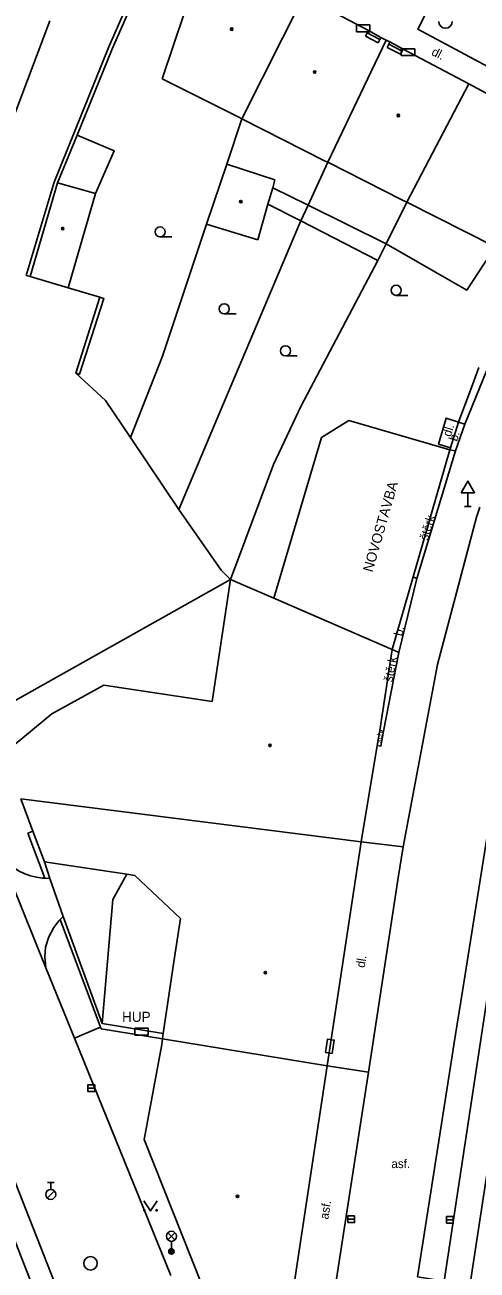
# Model space of a CAD drawing. Extents: x -596229 to -595156, y -1161237 to -1159376.
# Drawn here: x -595871.7 to -595838.2, y -1159921.1 to -1159828.8 of the extents above; entities that cross this region are included whole.
import ezdxf

# ---------------------------------------------------------------- set-up
doc = ezdxf.new("R2010")
doc.units = 0
for name, color, linetype in [('Level 22', 7, 'Continuous'), ('Level 24', 7, 'Continuous'), ('Level 27', 7, 'Continuous'), ('Level 28', 7, 'Continuous'), ('Level 33', 7, 'Continuous'), ('Level 34', 7, 'Continuous'), ('Level 36', 7, 'Continuous'), ('Level 39', 7, 'Continuous'), ('Specificka linie pasportu komunikaci', 7, 'Continuous'), ('TM - budovy zdene_ betonove - NP', 7, 'Continuous'), ('TM - budovy zdene_ betonove - VP', 7, 'Continuous'), ('TM - chodniky - VP', 7, 'Continuous'), ('TM - komunikace - VP', 7, 'Continuous'), ('TM - letecke snimky - pomocna linie', 7, 'Continuous'), ('TM - plot drateny_ kovovy - VP', 7, 'Continuous'), ('TM - plot zdeny_ ohradni zed - VP', 7, 'Continuous'), ('TM - podezdivka plotu - VP', 7, 'Continuous'), ('TM - popis objektu', 7, 'Continuous'), ('TM - popis povrchu', 7, 'Continuous'), ('TM - poznamka', 7, 'Continuous'), ('TM - rozhrani mezi zpev. plochami mezi sebou - VP', 7, 'Continuous'), ('TM - rozhrani ploch obecne - VP', 7, 'Continuous'), ('TM - schody - NP', 7, 'Continuous'), ('TM - vjezd na pozemek', 7, 'Continuous'), ('TM - vstup do budovy - zdene_ betonove  - shora neviditelny', 7, 'Continuous')]:
    doc.layers.add(name, color=color, linetype=linetype)

msp = doc.modelspace()

# ---------------------------------------------------------------- linework, layer by layer
at = {"layer": 'Level 22'}
msp.add_arc((-595840.53, -1159828.51), 0.5, 180, 0, dxfattribs=at)
at = {"layer": 'Level 24'}
for points in [[(-595847.137, -1159829.268), (-595846.137, -1159829.268), (-595846.137, -1159828.768), (-595847.137, -1159828.768)], [(-595843.817, -1159831.038), (-595842.817, -1159831.038), (-595842.817, -1159830.538), (-595843.817, -1159830.538)], [(-595863.578, -1159903.649), (-595862.578, -1159903.649), (-595862.578, -1159903.149), (-595863.578, -1159903.149)], [(-595863.578, -1159903.649), (-595862.578, -1159903.649), (-595862.578, -1159903.149), (-595863.578, -1159903.149)], [(-595848.928, -1159905.009), (-595848.778, -1159904.02), (-595849.272, -1159903.945), (-595849.422, -1159904.934)]]:
    msp.add_lwpolyline(points, close=True, dxfattribs=at)
at = {"layer": 'Level 27'}
for p, q in [((-595867.05, -1159907.58), (-595866.55, -1159907.58)), ((-595847.78, -1159917.3), (-595847.28, -1159917.3)), ((-595840.46, -1159917.35), (-595839.96, -1159917.35))]:
    msp.add_line(p, q, dxfattribs=at)
for points in [[(-595867.05, -1159907.83), (-595866.55, -1159907.83), (-595866.55, -1159907.33), (-595867.05, -1159907.33)], [(-595847.78, -1159917.55), (-595847.28, -1159917.55), (-595847.28, -1159917.05), (-595847.78, -1159917.05)], [(-595840.46, -1159917.6), (-595839.96, -1159917.6), (-595839.96, -1159917.1), (-595840.46, -1159917.1)]]:
    msp.add_lwpolyline(points, close=True, dxfattribs=at)
msp.add_circle((-595866.86, -1159920.57), 0.5, dxfattribs=at)
at = {"layer": 'Level 28'}
for p, q in [((-595870.06, -1159914.585), (-595869.56, -1159914.585)), ((-595869.81, -1159915.085), (-595869.81, -1159914.585)), ((-595870.068, -1159915.732), (-595869.538, -1159915.202))]:
    msp.add_line(p, q, dxfattribs=at)
msp.add_circle((-595869.81, -1159915.46), 0.375, dxfattribs=at)
at = {"layer": 'Level 33'}
for p, q in [((-595861.125, -1159918.83), (-595860.595, -1159918.3)), ((-595861.125, -1159918.3), (-595860.595, -1159918.83)), ((-595860.86, -1159918.94), (-595860.86, -1159919.69))]:
    msp.add_line(p, q, dxfattribs=at)
for centre, radius in [((-595860.86, -1159918.565), 0.375), ((-595860.86, -1159919.69), 0.2), ((-595860.86, -1159919.69), 0.145), ((-595860.86, -1159919.69), 0.0876)]:
    msp.add_circle(centre, radius, dxfattribs=at)
at = {"layer": 'Level 34'}
for p, q in [((-595838.87, -1159863.442), (-595838.87, -1159864.46)), ((-595839.12, -1159864.46), (-595838.62, -1159864.46))]:
    msp.add_line(p, q, dxfattribs=at)
msp.add_lwpolyline([(-595839.37, -1159863.442), (-595838.37, -1159863.442), (-595838.87, -1159862.576)], close=True, dxfattribs=at)
at = {"layer": 'Level 36'}
for p, q in [((-595861.7, -1159844.485), (-595860.825, -1159844.485)), ((-595844.19, -1159848.815), (-595843.315, -1159848.815)), ((-595856.94, -1159850.185), (-595856.065, -1159850.185)), ((-595852.4, -1159853.295), (-595851.525, -1159853.295))]:
    msp.add_line(p, q, dxfattribs=at)
msp.add_lwpolyline([(-595862.91, -1159915.94), (-595862.41, -1159916.69), (-595861.91, -1159915.94)], dxfattribs=at)
for centre, radius in [((-595861.7, -1159844.11), 0.375), ((-595844.19, -1159848.44), 0.375), ((-595856.94, -1159849.81), 0.375), ((-595852.4, -1159852.92), 0.375), ((-595862.86, -1159916.64), 0.05), ((-595861.961, -1159916.64), 0.05)]:
    msp.add_circle(centre, radius, dxfattribs=at)
at = {"layer": 'Level 39'}
for centre, radius in [((-595856.39, -1159829.08), 0.09), ((-595856.39, -1159829.08), 0.0398), ((-595850.23, -1159832.26), 0.09), ((-595850.23, -1159832.26), 0.0398), ((-595844.03, -1159835.48), 0.09), ((-595844.03, -1159835.48), 0.0398), ((-595855.71, -1159841.86), 0.09), ((-595855.71, -1159841.86), 0.0398), ((-595868.92, -1159843.86), 0.09), ((-595868.92, -1159843.86), 0.0398), ((-595853.55, -1159882.18), 0.09), ((-595853.55, -1159882.18), 0.0398), ((-595853.89, -1159899.03), 0.09), ((-595853.89, -1159899.03), 0.0398), ((-595855.96, -1159915.61), 0.09), ((-595855.96, -1159915.61), 0.0398)]:
    msp.add_circle(centre, radius, dxfattribs=at)
at = {"layer": 'Specificka linie pasportu komunikaci'}
for points in [[(-595874.07, -1159839.55), (-595869.87, -1159828.46)], [(-595840.64, -1159921.88), (-595842.62, -1159921.56), (-595840.03, -1159905.2), (-595839.91, -1159904.38), (-595839.28, -1159900.4), (-595837.47, -1159889.06), (-595835.95, -1159880.31), (-595833.93, -1159880.7)], [(-595866.12, -1159903.06), (-595866.55, -1159903.23), (-595868.05, -1159903.88)]]:
    msp.add_lwpolyline(points, dxfattribs=at)
at = {"layer": 'TM - budovy zdene_ betonove - NP'}
for points in [[(-595846.34, -1159829.36), (-595846.47, -1159829.61)], [(-595846.25, -1159829.19), (-595846.34, -1159829.36)], [(-595845.4, -1159829.85), (-595845.32, -1159829.69)], [(-595845.52, -1159830.09), (-595845.4, -1159829.85)], [(-595844.74, -1159830.18), (-595844.87, -1159830.43)], [(-595844.66, -1159830.03), (-595844.74, -1159830.18)], [(-595843.74, -1159830.7), (-595843.67, -1159830.56)], [(-595843.87, -1159830.94), (-595843.74, -1159830.7)]]:
    msp.add_lwpolyline(points, dxfattribs=at)
at = {"layer": 'TM - budovy zdene_ betonove - VP'}
for points in [[(-595861.55, -1159832.75), (-595858.2, -1159822.84)], [(-595855.63, -1159835.73), (-595851.06, -1159826.63)], [(-595850.98, -1159826.67), (-595846.25, -1159829.19)], [(-595846.25, -1159829.19), (-595845.32, -1159829.69)], [(-595845.32, -1159829.69), (-595844.93, -1159829.89)], [(-595849.26, -1159838.95), (-595844.93, -1159829.89)], [(-595844.93, -1159829.89), (-595844.66, -1159830.03)], [(-595844.66, -1159830.03), (-595843.67, -1159830.56)], [(-595843.67, -1159830.56), (-595838.81, -1159833.14)], [(-595860.99, -1159833.03), (-595861.55, -1159832.75)], [(-595855.92, -1159835.59), (-595860.99, -1159833.03)], [(-595838.81, -1159833.14), (-595843.39, -1159841.91)], [(-595838.81, -1159833.14), (-595834.07, -1159835.67)], [(-595855.92, -1159835.59), (-595855.63, -1159835.73)], [(-595849.5, -1159838.83), (-595855.63, -1159835.73)], [(-595849.5, -1159838.83), (-595849.26, -1159838.95)], [(-595856.76, -1159839.08), (-595858.25, -1159843.53)], [(-595853.18, -1159840.26), (-595856.76, -1159839.08)], [(-595843.71, -1159841.75), (-595849.26, -1159838.95)], [(-595869.3, -1159840.48), (-595871.34, -1159847.42)], [(-595866.49, -1159841.25), (-595869.3, -1159840.48)], [(-595853.35, -1159840.83), (-595853.18, -1159840.26)], [(-595868.52, -1159848.26), (-595866.49, -1159841.25)], [(-595853.7, -1159842.05), (-595853.35, -1159840.83)], [(-595854.45, -1159844.69), (-595853.7, -1159842.05)], [(-595843.71, -1159841.75), (-595843.39, -1159841.91)], [(-595836.86, -1159845.21), (-595843.39, -1159841.91)], [(-595858.25, -1159843.53), (-595854.45, -1159844.69)], [(-595871.34, -1159847.42), (-595868.52, -1159848.26)], [(-595840.2, -1159860.26), (-595847.7, -1159858.08)], [(-595842.94, -1159869.69), (-595840.2, -1159860.26)], [(-595857.83, -1159878.93), (-595856.47, -1159869.88)], [(-595856.47, -1159869.88), (-595853.27, -1159871.26)], [(-595844.49, -1159875.06), (-595842.94, -1159869.69)], [(-595853.27, -1159871.26), (-595844.49, -1159875.06)], [(-595844.49, -1159875.06), (-595845.41, -1159881.08)], [(-595869.72, -1159879.84), (-595865.86, -1159877.71)], [(-595865.86, -1159877.71), (-595857.83, -1159878.93)], [(-595873.16, -1159882.68), (-595869.72, -1159879.84)], [(-595845.6, -1159882.19), (-595845.41, -1159881.08)], [(-595846.79, -1159889.32), (-595845.6, -1159882.19)], [(-595846.79, -1159889.32), (-595872.02, -1159886.14)], [(-595871.13, -1159888.54), (-595872.02, -1159886.14)], [(-595870.28, -1159890.81), (-595871.13, -1159888.54)], [(-595846.79, -1159889.32), (-595849.31, -1159905.94)], [(-595864.17, -1159891.73), (-595870.28, -1159890.81)], [(-595863.58, -1159891.82), (-595864.17, -1159891.73)], [(-595860.19, -1159895.01), (-595863.58, -1159891.82)], [(-595860.67, -1159898.23), (-595860.19, -1159895.01)], [(-595861.46, -1159903.53), (-595860.67, -1159898.23)], [(-595861.52, -1159903.93), (-595861.46, -1159903.53)], [(-595862.87, -1159911.39), (-595861.58, -1159904.34)], [(-595861.58, -1159904.34), (-595861.52, -1159903.93)], [(-595849.31, -1159905.94), (-595861.52, -1159903.93)], [(-595852.31, -1159925.67), (-595849.31, -1159905.94)], [(-595862.87, -1159911.39), (-595856.53, -1159927.37)], [(-595873.67, -1159915.91), (-595868.74, -1159928.44)]]:
    msp.add_lwpolyline(points, dxfattribs=at)
at = {"layer": 'TM - chodniky - VP'}
for points in [[(-595833.17, -1159834.13), (-595842.59, -1159829.09), (-595841.48, -1159826.89)], [(-595837.46, -1159854.37), (-595839.11, -1159858.35)], [(-595839.11, -1159858.35), (-595839.56, -1159858.21)], [(-595839.8, -1159860.35), (-595842.65, -1159869.8)], [(-595840.2, -1159860.26), (-595839.8, -1159860.35)], [(-595842.65, -1159869.8), (-595842.94, -1159869.69)], [(-595830.32, -1159873.18), (-595831.83, -1159879.15), (-595833.88, -1159890.54), (-595834.59, -1159895.18), (-595835.19, -1159899.07), (-595835.31, -1159899.89), (-595844.2, -1159958.01)], [(-595843.99, -1159875.29), (-595845.14, -1159881.12)], [(-595844.49, -1159875.06), (-595843.99, -1159875.29)], [(-595845.14, -1159881.12), (-595845.32, -1159882.23), (-595845.6, -1159882.19)], [(-595873.54, -1159890.3), (-595873.16, -1159890.75), (-595872.68, -1159891.16), (-595872.2, -1159891.48), (-595871.73, -1159891.7), (-595871.32, -1159891.84), (-595870.87, -1159891.95), (-595870.42, -1159892.01), (-595870.26, -1159892.02)], [(-595870.17, -1159898.66), (-595870.25, -1159897.85), (-595870.19, -1159897.14), (-595869.94, -1159896.37), (-595869.58, -1159895.68), (-595869.22, -1159895.17), (-595869.11, -1159895.07)]]:
    msp.add_lwpolyline(points, dxfattribs=at)
at = {"layer": 'TM - komunikace - VP'}
for points in [[(-595837.99, -1159864.52), (-595838.24, -1159865.25)], [(-595838.24, -1159865.25), (-595841.12, -1159876.18)], [(-595841.12, -1159876.18), (-595843.68, -1159889.7)], [(-595883.5, -1159886.67), (-595875.53, -1159906.75), (-595868.52, -1159924.55)], [(-595843.68, -1159889.7), (-595844.03, -1159892)], [(-595870.17, -1159898.66), (-595873.54, -1159890.3)], [(-595844.03, -1159892), (-595845.65, -1159902.51)], [(-595868.05, -1159903.88), (-595870.17, -1159898.66)], [(-595837.44, -1159900.88), (-595840.64, -1159921.88)], [(-595845.65, -1159902.51), (-595846.25, -1159906.41)], [(-595860.91, -1159921.47), (-595868.05, -1159903.88)], [(-595846.25, -1159906.41), (-595849, -1159924.26)]]:
    msp.add_lwpolyline(points, dxfattribs=at)
at = {"layer": 'TM - letecke snimky - pomocna linie'}
for points in [[(-595866.49, -1159841.25), (-595865.1, -1159838.11), (-595867.85, -1159836.94)], [(-595853.7, -1159842.05), (-595851.26, -1159843.3)], [(-595851.26, -1159843.3), (-595845.55, -1159846.23)], [(-595844.93, -1159845), (-595838.96, -1159848.44), (-595836.86, -1159845.21)], [(-595853.27, -1159871.26), (-595849.72, -1159859.36), (-595847.7, -1159858.08)], [(-595866, -1159902.78), (-595865.2, -1159893.59), (-595864.17, -1159891.73)]]:
    msp.add_lwpolyline(points, dxfattribs=at)
at = {"layer": 'TM - plot drateny_ kovovy - VP'}
for points in [[(-595850.72, -1159842.13), (-595851.26, -1159843.3)], [(-595858.25, -1159843.53), (-595861.52, -1159853.33)], [(-595851.26, -1159843.3), (-595851.57, -1159843.99)], [(-595851.57, -1159843.99), (-595857.27, -1159857.48)], [(-595844.93, -1159845), (-595845.55, -1159846.23)], [(-595845.55, -1159846.23), (-595851.26, -1159857.05), (-595853.29, -1159861.34)], [(-595861.52, -1159853.33), (-595863.9, -1159859.35)], [(-595865.76, -1159856.6), (-595867.96, -1159854.57)], [(-595839.56, -1159858.21), (-595838.44, -1159855.18)], [(-595863.9, -1159859.35), (-595865.76, -1159856.6)], [(-595857.27, -1159857.48), (-595860.3, -1159864.68)], [(-595860.3, -1159864.68), (-595863.9, -1159859.35)], [(-595853.29, -1159861.34), (-595856.47, -1159869.88)], [(-595856.47, -1159869.88), (-595857.17, -1159869.19), (-595860.3, -1159864.68)], [(-595874.24, -1159879.83), (-595856.47, -1159869.88)]]:
    msp.add_lwpolyline(points, dxfattribs=at)
at = {"layer": 'TM - plot zdeny_ ohradni zed - VP'}
for points in [[(-595867.85, -1159836.94), (-595865.22, -1159830.49), (-595861.18, -1159821.28)], [(-595855.63, -1159835.73), (-595856.76, -1159839.08)], [(-595869.3, -1159840.48), (-595867.85, -1159836.94)], [(-595849.26, -1159838.95), (-595850.72, -1159842.13)], [(-595843.39, -1159841.91), (-595844.93, -1159845)], [(-595867.96, -1159854.57), (-595867.67, -1159854.66), (-595865.88, -1159849.04), (-595866.17, -1159848.95)], [(-595839.56, -1159858.21), (-595840.49, -1159857.91), (-595841.04, -1159859.84), (-595840.16, -1159860.12)], [(-595840.16, -1159860.12), (-595840.2, -1159860.26)]]:
    msp.add_lwpolyline(points, dxfattribs=at)
at = {"layer": 'TM - podezdivka plotu - VP'}
for points in [[(-595861.45, -1159821.14), (-595865.5, -1159830.4), (-595869.56, -1159840.41), (-595871.63, -1159847.33), (-595871.34, -1159847.42)], [(-595866.17, -1159848.95), (-595867.96, -1159854.57)], [(-595871.13, -1159888.54), (-595871.51, -1159888.68)], [(-595871.51, -1159888.68), (-595870.26, -1159892.02)], [(-595869.11, -1159895.07), (-595866.12, -1159903.06)], [(-595866.12, -1159903.06), (-595866.07, -1159903.18)], [(-595866.07, -1159903.18), (-595861.52, -1159903.93)]]:
    msp.add_lwpolyline(points, dxfattribs=at)
at = {"layer": 'TM - rozhrani mezi zpev. plochami mezi sebou - VP'}
for points in [[(-595840.16, -1159860.12), (-595839.56, -1159858.21)], [(-595839.8, -1159860.35), (-595839.11, -1159858.35)], [(-595843.99, -1159875.29), (-595842.65, -1159869.8)]]:
    msp.add_lwpolyline(points, dxfattribs=at)
at = {"layer": 'TM - rozhrani ploch obecne - VP'}
for points in [[(-595853.35, -1159840.83), (-595850.72, -1159842.13)], [(-595844.93, -1159845), (-595850.72, -1159842.13)], [(-595845.14, -1159881.12), (-595845.41, -1159881.08)], [(-595843.68, -1159889.7), (-595846.79, -1159889.32)], [(-595870.28, -1159890.81), (-595869.88, -1159892.03)], [(-595870.26, -1159892.02), (-595869.88, -1159892.03)], [(-595869.11, -1159895.07), (-595868.9, -1159894.85)], [(-595866, -1159902.78), (-595868.9, -1159894.85)], [(-595866, -1159902.78), (-595861.46, -1159903.53)], [(-595849.31, -1159905.94), (-595846.25, -1159906.41)]]:
    msp.add_lwpolyline(points, dxfattribs=at)
at = {"layer": 'TM - schody - NP'}
for points in [[(-595846.34, -1159829.36), (-595845.4, -1159829.85)], [(-595844.74, -1159830.18), (-595843.74, -1159830.7)]]:
    msp.add_lwpolyline(points, dxfattribs=at)
at = {"layer": 'TM - vjezd na pozemek'}
for points in [[(-595868.52, -1159848.26), (-595866.17, -1159848.95)], [(-595838.44, -1159855.18), (-595838.05, -1159854.17)], [(-595869.88, -1159892.03), (-595868.9, -1159894.85)]]:
    msp.add_lwpolyline(points, dxfattribs=at)
at = {"layer": 'TM - vstup do budovy - zdene_ betonove  - shora neviditelny'}
for points in [[(-595845.52, -1159830.09), (-595846.47, -1159829.61)], [(-595843.87, -1159830.94), (-595844.87, -1159830.43)]]:
    msp.add_lwpolyline(points, dxfattribs=at)

# ---------------------------------------------------------------- texts
at = {"layer": 'TM - popis objektu'}
msp.add_text('NOVOSTAVBA', height=0.75, rotation=74, dxfattribs=at).set_placement((-595845.95, -1159869.38))
msp.add_text('HUP', height=0.75, dxfattribs=at).set_placement((-595864.52, -1159902.67))
at = {"layer": 'TM - popis povrchu'}
for s, rotation, p in [('dl.', 333.38, (-595841.63, -1159830.97)), ('dl.', 72.56061, (-595840.15, -1159859.34)), ('b.', 72.56061, (-595839.68, -1159859.68)), ('štěrk', 73.21736, (-595841.85, -1159867.02)), ('b.', 76.28343, (-595843.75, -1159874.11)), ('štěrk', 78.84134, (-595844.48, -1159877.51)), ('dl.', 81, (-595846.53, -1159898.69)), ('asf.', 81, (-595849.23, -1159917.34))]:
    msp.add_text(s, height=0.65, rotation=rotation, dxfattribs=at).set_placement(p)
msp.add_text('asf.', height=0.65, dxfattribs=at).set_placement((-595844.55, -1159913.51))
at = {"layer": 'TM - poznamka'}
msp.add_text('sch.', height=0.4, rotation=80, dxfattribs=at).set_placement((-595845.32, -1159882.03))

doc.saveas('drawing.dxf')
